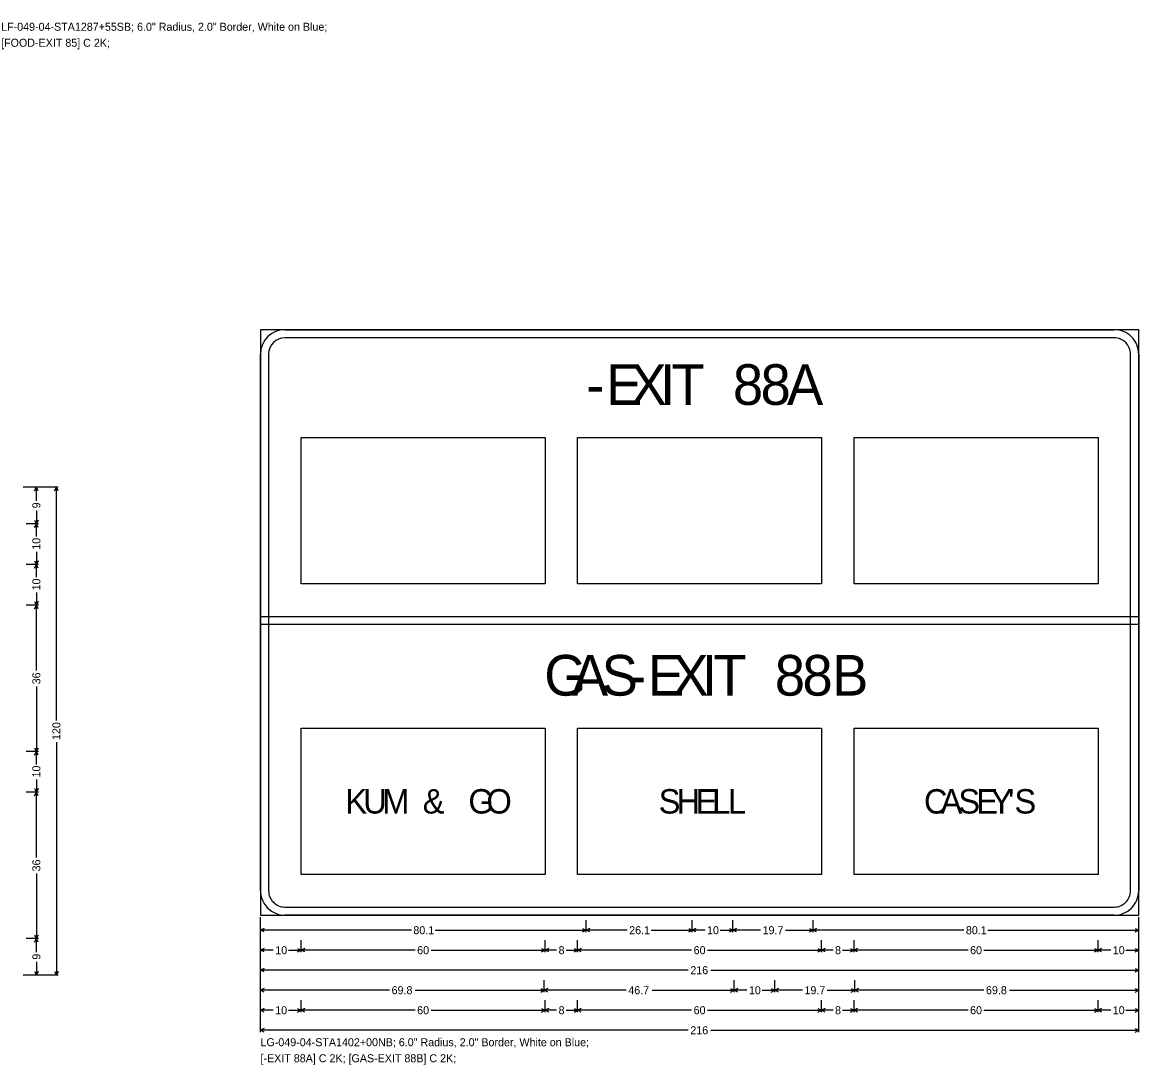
# Model space of a CAD drawing. Extents: x 667331 to 731245, y 738830 to 753817.
# Drawn here: x 728699.4 to 729193.6, y 746317.4 to 746778.9 of the extents above; entities that cross this region are included whole.
import ezdxf

# ---------------------------------------------------------------- set-up
doc = ezdxf.new("R2010")
doc.units = 0
doc.layers.add('R_SIGN', color=7, linetype='Continuous')

msp = doc.modelspace()

# ---------------------------------------------------------------- linework, layer by layer
at = {"layer": 'R_SIGN'}
for p, q in [((728822.81, 746530.3), (728822.81, 746595.1)), ((728822.81, 746595.1), (728930.81, 746595.1)), ((728930.81, 746595.1), (728930.81, 746530.3)), ((728945.21, 746530.3), (728945.21, 746595.1)), ((728945.21, 746595.1), (729053.21, 746595.1)), ((729053.21, 746595.1), (729053.21, 746530.3)), ((729067.61, 746530.3), (729067.61, 746595.1)), ((729067.61, 746595.1), (729175.61, 746595.1)), ((729175.61, 746595.1), (729175.61, 746530.3)), ((728715.31, 746573.02), (728699.81, 746573.02)), ((728706.46, 746573.02), (728701.14, 746573.02)), ((728704.78, 746571.44), (728705.57, 746573.02)), ((728705.57, 746567.02), (728705.57, 746573.02)), ((728706.36, 746571.44), (728705.57, 746573.02)), ((728713.64, 746571.44), (728714.43, 746573.02)), ((728714.43, 746469.79), (728714.43, 746573.02)), ((728715.22, 746571.44), (728714.43, 746573.02)), ((728705.57, 746562.82), (728705.57, 746556.82)), ((728706.46, 746556.82), (728701.14, 746556.82)), ((728704.78, 746558.41), (728705.57, 746556.82)), ((728704.78, 746555.24), (728705.57, 746556.82)), ((728706.36, 746558.41), (728705.57, 746556.82)), ((728705.57, 746551.17), (728705.57, 746556.82)), ((728706.36, 746555.24), (728705.57, 746556.82)), ((728704.78, 746540.41), (728705.57, 746538.82)), ((728705.57, 746544.48), (728705.57, 746538.82)), ((728706.36, 746540.41), (728705.57, 746538.82)), ((728706.46, 746538.82), (728701.14, 746538.82)), ((728704.78, 746537.24), (728705.57, 746538.82)), ((728705.57, 746533.17), (728705.57, 746538.82)), ((728706.36, 746537.24), (728705.57, 746538.82)), ((728930.81, 746530.3), (728822.81, 746530.3)), ((729053.21, 746530.3), (728945.21, 746530.3)), ((729175.61, 746530.3), (729067.61, 746530.3)), ((728705.57, 746526.48), (728705.57, 746520.82)), ((728706.46, 746520.82), (728701.14, 746520.82)), ((728704.78, 746522.41), (728705.57, 746520.82)), ((728704.78, 746519.24), (728705.57, 746520.82)), ((728706.36, 746522.41), (728705.57, 746520.82)), ((728705.57, 746491.95), (728705.57, 746520.82)), ((728706.36, 746519.24), (728705.57, 746520.82)), ((728705.57, 746484.89), (728705.57, 746456.02)), ((728822.81, 746401.6), (728822.81, 746466.4)), ((728822.81, 746466.4), (728930.81, 746466.4)), ((728930.81, 746466.4), (728930.81, 746401.6)), ((728945.21, 746401.6), (728945.21, 746466.4)), ((728945.21, 746466.4), (729053.21, 746466.4)), ((729053.21, 746466.4), (729053.21, 746401.6)), ((729067.61, 746401.6), (729067.61, 746466.4)), ((729067.61, 746466.4), (729175.61, 746466.4)), ((729175.61, 746466.4), (729175.61, 746401.6)), ((728706.46, 746456.02), (728701.14, 746456.02)), ((728704.78, 746457.61), (728705.57, 746456.02)), ((728704.78, 746454.44), (728705.57, 746456.02)), ((728706.36, 746457.61), (728705.57, 746456.02)), ((728705.57, 746450.37), (728705.57, 746456.02)), ((728706.36, 746454.44), (728705.57, 746456.02)), ((728714.43, 746460.26), (728714.43, 746357.02)), ((728705.57, 746443.68), (728705.57, 746438.02)), ((728706.46, 746438.02), (728701.14, 746438.02)), ((728704.78, 746439.61), (728705.57, 746438.02)), ((728704.78, 746436.44), (728705.57, 746438.02)), ((728706.36, 746439.61), (728705.57, 746438.02)), ((728705.57, 746409.15), (728705.57, 746438.02)), ((728706.36, 746436.44), (728705.57, 746438.02)), ((728705.57, 746402.09), (728705.57, 746373.22)), ((728930.81, 746401.6), (728822.81, 746401.6)), ((729053.21, 746401.6), (728945.21, 746401.6)), ((729175.61, 746401.6), (729067.61, 746401.6)), ((728804.81, 746331.78), (728804.81, 746382.71)), ((729193.61, 746331.78), (729193.61, 746382.71)), ((728804.81, 746376.07), (728804.81, 746381.38)), ((728806.4, 746377.75), (728804.81, 746376.96)), ((728871.6, 746376.96), (728804.81, 746376.96)), ((728806.4, 746376.16), (728804.81, 746376.96)), ((728882.2, 746376.96), (728948.99, 746376.96)), ((728947.41, 746377.75), (728948.99, 746376.96)), ((728947.41, 746376.16), (728948.99, 746376.96)), ((728948.99, 746376.07), (728948.99, 746381.38)), ((728950.58, 746377.75), (728948.99, 746376.96)), ((728967.16, 746376.96), (728948.99, 746376.96)), ((728950.58, 746376.16), (728948.99, 746376.96)), ((728977.8, 746376.96), (728995.97, 746376.96)), ((728994.39, 746377.75), (728995.97, 746376.96)), ((728994.39, 746376.16), (728995.97, 746376.96)), ((728995.97, 746376.07), (728995.97, 746381.38)), ((728997.56, 746377.75), (728995.97, 746376.96)), ((729001.63, 746376.96), (728995.97, 746376.96)), ((728997.56, 746376.16), (728995.97, 746376.96)), ((729008.32, 746376.96), (729013.97, 746376.96)), ((729012.39, 746377.75), (729013.97, 746376.96)), ((729012.39, 746376.16), (729013.97, 746376.96)), ((729013.97, 746376.07), (729013.97, 746381.38)), ((729015.56, 746377.75), (729013.97, 746376.96)), ((729026.22, 746376.96), (729013.97, 746376.96)), ((729015.56, 746376.16), (729013.97, 746376.96)), ((729037.18, 746376.96), (729049.43, 746376.96)), ((729047.85, 746377.75), (729049.43, 746376.96)), ((729047.85, 746376.16), (729049.43, 746376.96)), ((729049.43, 746376.07), (729049.43, 746381.38)), ((729049.43, 746376.07), (729049.43, 746381.38)), ((729051.02, 746377.75), (729049.43, 746376.96)), ((729116.22, 746376.96), (729049.43, 746376.96)), ((729051.02, 746376.16), (729049.43, 746376.96)), ((729126.82, 746376.96), (729193.61, 746376.96)), ((729192.03, 746377.75), (729193.61, 746376.96)), ((729192.03, 746376.16), (729193.61, 746376.96)), ((729193.61, 746376.07), (729193.61, 746381.38)), ((728706.46, 746373.22), (728701.14, 746373.22)), ((728706.46, 746373.22), (728701.14, 746373.22)), ((728704.78, 746374.81), (728705.57, 746373.22)), ((728704.78, 746371.64), (728705.57, 746373.22)), ((728706.36, 746374.81), (728705.57, 746373.22)), ((728705.57, 746367.22), (728705.57, 746373.22)), ((728706.36, 746371.64), (728705.57, 746373.22)), ((728804.81, 746367.21), (728804.81, 746372.53)), ((728822.81, 746367.21), (728822.81, 746372.53)), ((728930.81, 746367.21), (728930.81, 746372.53)), ((728945.21, 746367.21), (728945.21, 746372.53)), ((729053.21, 746367.21), (729053.21, 746372.53)), ((729067.61, 746367.21), (729067.61, 746372.53)), ((729175.61, 746367.21), (729175.61, 746372.53)), ((729175.61, 746367.21), (729175.61, 746372.53)), ((729193.61, 746367.21), (729193.61, 746372.53)), ((728806.4, 746368.89), (728804.81, 746368.1)), ((728810.47, 746368.1), (728804.81, 746368.1)), ((728806.4, 746367.31), (728804.81, 746368.1)), ((728817.16, 746368.1), (728822.81, 746368.1)), ((728821.23, 746368.89), (728822.81, 746368.1)), ((728821.23, 746367.31), (728822.81, 746368.1)), ((728824.4, 746368.89), (728822.81, 746368.1)), ((728873.29, 746368.1), (728822.81, 746368.1)), ((728824.4, 746367.31), (728822.81, 746368.1)), ((728880.33, 746368.1), (728930.81, 746368.1)), ((728929.23, 746368.89), (728930.81, 746368.1)), ((728929.23, 746367.31), (728930.81, 746368.1)), ((728932.4, 746368.89), (728930.81, 746368.1)), ((728935.9, 746368.1), (728930.81, 746368.1)), ((728932.4, 746367.31), (728930.81, 746368.1)), ((728940.12, 746368.1), (728945.21, 746368.1)), ((728943.63, 746368.89), (728945.21, 746368.1)), ((728943.63, 746367.31), (728945.21, 746368.1)), ((728946.8, 746368.89), (728945.21, 746368.1)), ((728995.69, 746368.1), (728945.21, 746368.1)), ((728946.8, 746367.31), (728945.21, 746368.1)), ((729002.73, 746368.1), (729053.21, 746368.1)), ((729051.63, 746368.89), (729053.21, 746368.1)), ((729051.63, 746367.31), (729053.21, 746368.1)), ((729054.8, 746368.89), (729053.21, 746368.1)), ((729058.3, 746368.1), (729053.21, 746368.1)), ((729054.8, 746367.31), (729053.21, 746368.1)), ((729062.52, 746368.1), (729067.61, 746368.1)), ((729066.03, 746368.89), (729067.61, 746368.1)), ((729066.03, 746367.31), (729067.61, 746368.1)), ((729069.2, 746368.89), (729067.61, 746368.1)), ((729118.09, 746368.1), (729067.61, 746368.1)), ((729069.2, 746367.31), (729067.61, 746368.1)), ((729125.13, 746368.1), (729175.61, 746368.1)), ((729174.03, 746368.89), (729175.61, 746368.1)), ((729174.03, 746367.31), (729175.61, 746368.1)), ((729177.2, 746368.89), (729175.61, 746368.1)), ((729181.27, 746368.1), (729175.61, 746368.1)), ((729177.2, 746367.31), (729175.61, 746368.1)), ((729187.96, 746368.1), (729193.61, 746368.1)), ((729192.03, 746368.89), (729193.61, 746368.1)), ((729192.03, 746367.31), (729193.61, 746368.1)), ((728705.57, 746363.02), (728705.57, 746357.02)), ((728804.81, 746358.35), (728804.81, 746363.67)), ((729193.61, 746358.35), (729193.61, 746363.67)), ((728715.31, 746357.02), (728699.81, 746357.02)), ((728706.46, 746357.02), (728701.14, 746357.02)), ((728704.78, 746358.61), (728705.57, 746357.02)), ((728706.36, 746358.61), (728705.57, 746357.02)), ((728713.64, 746358.61), (728714.43, 746357.02)), ((728715.22, 746358.61), (728714.43, 746357.02)), ((728806.4, 746360.03), (728804.81, 746359.24)), ((728994.23, 746359.24), (728804.81, 746359.24)), ((728806.4, 746358.45), (728804.81, 746359.24)), ((729004.2, 746359.24), (729193.61, 746359.24)), ((729192.03, 746360.03), (729193.61, 746359.24)), ((729192.03, 746358.45), (729193.61, 746359.24)), ((728804.81, 746349.49), (728804.81, 746354.81)), ((728930.45, 746349.49), (728930.45, 746354.81)), ((729014.51, 746349.49), (729014.51, 746354.81)), ((729032.51, 746349.49), (729032.51, 746354.81)), ((729067.97, 746349.49), (729067.97, 746354.81)), ((729067.97, 746349.49), (729067.97, 746354.81)), ((729193.61, 746349.49), (729193.61, 746354.81)), ((728806.4, 746351.17), (728804.81, 746350.38)), ((728861.97, 746350.38), (728804.81, 746350.38)), ((728806.4, 746349.59), (728804.81, 746350.38)), ((728873.29, 746350.38), (728930.45, 746350.38)), ((728928.87, 746351.17), (728930.45, 746350.38)), ((728928.87, 746349.59), (728930.45, 746350.38)), ((728932.04, 746351.17), (728930.45, 746350.38)), ((728966.76, 746350.38), (728930.45, 746350.38)), ((728932.04, 746349.59), (728930.45, 746350.38)), ((728978.2, 746350.38), (729014.51, 746350.38)), ((729012.93, 746351.17), (729014.51, 746350.38)), ((729012.93, 746349.59), (729014.51, 746350.38)), ((729016.1, 746351.17), (729014.51, 746350.38)), ((729020.17, 746350.38), (729014.51, 746350.38)), ((729016.1, 746349.59), (729014.51, 746350.38)), ((729026.86, 746350.38), (729032.51, 746350.38)), ((729030.93, 746351.17), (729032.51, 746350.38)), ((729030.93, 746349.59), (729032.51, 746350.38)), ((729034.1, 746351.17), (729032.51, 746350.38)), ((729044.76, 746350.38), (729032.51, 746350.38)), ((729034.1, 746349.59), (729032.51, 746350.38)), ((729055.72, 746350.38), (729067.97, 746350.38)), ((729066.39, 746351.17), (729067.97, 746350.38)), ((729066.39, 746349.59), (729067.97, 746350.38)), ((729069.56, 746351.17), (729067.97, 746350.38)), ((729125.13, 746350.38), (729067.97, 746350.38)), ((729069.56, 746349.59), (729067.97, 746350.38)), ((729136.45, 746350.38), (729193.61, 746350.38)), ((729192.03, 746351.17), (729193.61, 746350.38)), ((729192.03, 746349.59), (729193.61, 746350.38)), ((728804.81, 746340.64), (728804.81, 746345.95)), ((728806.4, 746342.31), (728804.81, 746341.52)), ((728821.23, 746342.31), (728822.81, 746341.52)), ((728822.81, 746340.64), (728822.81, 746345.95)), ((728824.4, 746342.31), (728822.81, 746341.52)), ((728929.23, 746342.31), (728930.81, 746341.52)), ((728930.81, 746340.64), (728930.81, 746345.95)), ((728932.4, 746342.31), (728930.81, 746341.52)), ((728943.63, 746342.31), (728945.21, 746341.52)), ((728945.21, 746340.64), (728945.21, 746345.95)), ((728946.8, 746342.31), (728945.21, 746341.52)), ((729051.63, 746342.31), (729053.21, 746341.52)), ((729053.21, 746340.64), (729053.21, 746345.95)), ((729054.8, 746342.31), (729053.21, 746341.52)), ((729066.03, 746342.31), (729067.61, 746341.52)), ((729067.61, 746340.64), (729067.61, 746345.95)), ((729069.2, 746342.31), (729067.61, 746341.52)), ((729174.03, 746342.31), (729175.61, 746341.52)), ((729175.61, 746340.64), (729175.61, 746345.95)), ((729175.61, 746340.64), (729175.61, 746345.95)), ((729177.2, 746342.31), (729175.61, 746341.52)), ((729192.03, 746342.31), (729193.61, 746341.52)), ((729193.61, 746340.64), (729193.61, 746345.95)), ((728810.47, 746341.52), (728804.81, 746341.52)), ((728806.4, 746340.73), (728804.81, 746341.52)), ((728817.16, 746341.52), (728822.81, 746341.52)), ((728821.23, 746340.73), (728822.81, 746341.52)), ((728873.29, 746341.52), (728822.81, 746341.52)), ((728824.4, 746340.73), (728822.81, 746341.52)), ((728880.33, 746341.52), (728930.81, 746341.52)), ((728929.23, 746340.73), (728930.81, 746341.52)), ((728935.9, 746341.52), (728930.81, 746341.52)), ((728932.4, 746340.73), (728930.81, 746341.52)), ((728940.12, 746341.52), (728945.21, 746341.52)), ((728943.63, 746340.73), (728945.21, 746341.52)), ((728995.69, 746341.52), (728945.21, 746341.52)), ((728946.8, 746340.73), (728945.21, 746341.52)), ((729002.73, 746341.52), (729053.21, 746341.52)), ((729051.63, 746340.73), (729053.21, 746341.52)), ((729058.3, 746341.52), (729053.21, 746341.52)), ((729054.8, 746340.73), (729053.21, 746341.52)), ((729062.52, 746341.52), (729067.61, 746341.52)), ((729066.03, 746340.73), (729067.61, 746341.52)), ((729118.09, 746341.52), (729067.61, 746341.52)), ((729069.2, 746340.73), (729067.61, 746341.52)), ((729125.13, 746341.52), (729175.61, 746341.52)), ((729174.03, 746340.73), (729175.61, 746341.52)), ((729181.27, 746341.52), (729175.61, 746341.52)), ((729177.2, 746340.73), (729175.61, 746341.52)), ((729187.96, 746341.52), (729193.61, 746341.52)), ((729192.03, 746340.73), (729193.61, 746341.52)), ((728806.4, 746333.46), (728804.81, 746332.66)), ((728994.23, 746332.66), (728804.81, 746332.66)), ((728806.4, 746331.87), (728804.81, 746332.66)), ((729004.2, 746332.66), (729193.61, 746332.66)), ((729192.03, 746333.46), (729193.61, 746332.66)), ((729192.03, 746331.87), (729193.61, 746332.66))]:
    msp.add_line(p, q, dxfattribs=at)
for points in [[(728804.81, 746383.6), (729193.61, 746383.6), (729193.61, 746642.8), (728804.81, 746642.8), (728804.81, 746383.6), (728804.81, 746383.6)], [(728815.61, 746642.8), (729182.81, 746642.8)], [(729182.81, 746639.2), (728815.61, 746639.2)], [(728804.81, 746394.4), (728804.81, 746632)], [(728808.41, 746632), (728808.41, 746394.4)], [(729190.01, 746394.4), (729190.01, 746632)], [(729193.61, 746632), (729193.61, 746394.4)], [(728804.81, 746515.9), (729193.61, 746515.9), (729193.61, 746512.3), (728804.81, 746512.3), (728804.81, 746515.9), (728804.81, 746515.9)], [(728815.61, 746387.2), (729182.81, 746387.2)], [(729182.81, 746383.6), (728815.61, 746383.6)]]:
    msp.add_lwpolyline(points, dxfattribs=at)
for centre, radius, start, end in [((728815.61, 746632), 10.8, 90.0002, 179.9998), ((728815.61, 746632), 7.2, 90.0002, 179.9998), ((729182.81, 746632), 10.8, 0, 90.0002), ((729182.81, 746632), 7.2, 0, 90.0002), ((728815.61, 746394.4), 10.8, 179.9998, 270.0001), ((728815.61, 746394.4), 7.2, 179.9998, 270.0001), ((729182.81, 746394.4), 10.8, 270.0001, 0.0003), ((729182.81, 746394.4), 7.2, 270.0001, 0.0003)]:
    msp.add_arc(centre, radius, start, end, dxfattribs=at)

# ---------------------------------------------------------------- texts
for s, height, p in [('LF-049-04-STA1287+55SB; 6.0" Radius, 2.0" Border, White on Blue; ', 3.5433, (728689.98, 746775.13)), ('[FOOD-EXIT 85] C 2K; ', 3.5433, (728689.98, 746768.05)), ('E', 18, (728957.81, 746609.5)), ('X', 18, (728968.61, 746609.5)), ('I', 18, (728981.75, 746609.5)), ('T', 18, (728986.79, 746609.5)), ('8', 18, (729013.97, 746609.5)), ('8', 18, (729026.21, 746609.5)), ('A', 18, (729037.91, 746609.5)), ('-', 18, (728948.99, 746609.5)), ('G', 18, (728930.45, 746480.8)), ('A', 18, (728942.69, 746480.8)), ('S', 18, (728955.83, 746480.8)), ('E', 18, (728976.35, 746480.8)), ('X', 18, (728987.15, 746480.8)), ('I', 18, (729000.29, 746480.8)), ('T', 18, (729005.33, 746480.8)), ('8', 18, (729032.51, 746480.8)), ('8', 18, (729044.75, 746480.8)), ('B', 18, (729057.89, 746480.8)), ('-', 18, (728967.53, 746480.8)), ('K', 10.8, (728842.41, 746428.6)), ('U', 10.8, (728850.3, 746428.6)), ('M', 10.8, (728858.72, 746428.6)), ('&', 10.8, (728876.65, 746428.6)), ('G', 10.8, (728896.85, 746428.6)), ('O', 10.8, (728904.84, 746428.6)), ('S', 10.8, (728981.12, 746428.6)), ('H', 10.8, (728989.01, 746428.6)), ('E', 10.8, (728997.43, 746428.6)), ('L', 10.8, (729004.77, 746428.6)), ('L', 10.8, (729011.79, 746428.6)), ('C', 10.8, (729098.55, 746428.6)), ('A', 10.8, (729105.9, 746428.6)), ('S', 10.8, (729113.78, 746428.6)), ('E', 10.8, (729121.67, 746428.6)), ('Y', 10.8, (729128.15, 746428.6)), ("'", 10.8, (729135.81, 746428.6)), ('S', 10.8, (729138.62, 746428.6)), ('80.1', 3.543, (728872.49, 746375.18)), ('26.1', 3.543, (728968.05, 746375.18)), ('10', 3.543, (729002.51, 746375.18)), ('19.7', 3.543, (729027.11, 746375.18)), ('80.1', 3.543, (729117.11, 746375.18)), ('10', 3.543, (728811.35, 746366.33)), ('60', 3.543, (728874.18, 746366.33)), ('8', 3.54, (728936.79, 746366.33)), ('60', 3.543, (728996.58, 746366.33)), ('8', 3.54, (729059.19, 746366.33)), ('60', 3.543, (729118.98, 746366.33)), ('10', 3.543, (729182.15, 746366.33)), ('216', 3.543, (728995.11, 746357.47)), ('69.8', 3.543, (728862.85, 746348.61)), ('46.7', 3.543, (728967.65, 746348.61)), ('10', 3.543, (729021.05, 746348.61)), ('19.7', 3.543, (729045.65, 746348.61)), ('69.8', 3.543, (729126.01, 746348.61)), ('10', 3.543, (728811.35, 746339.75)), ('60', 3.543, (728874.18, 746339.75)), ('8', 3.54, (728936.79, 746339.75)), ('60', 3.543, (728996.58, 746339.75)), ('8', 3.54, (729059.19, 746339.75)), ('60', 3.543, (729118.98, 746339.75)), ('10', 3.543, (729182.15, 746339.75)), ('216', 3.543, (728995.11, 746330.89)), ('LG-049-04-STA1402+00NB; 6.0" Radius, 2.0" Border, White on Blue; ', 3.5433, (728804.81, 746325.58)), ('[-EXIT 88A] C 2K; [GAS-EXIT 88B] C 2K; ', 3.5433, (728804.81, 746318.49))]:
    msp.add_text(s, height=height, dxfattribs=at).set_placement(p)
for s, height, p in [('9', 3.54, (728707.34, 746563.71)), ('10', 3.543, (728707.34, 746545.36)), ('10', 3.543, (728707.34, 746527.36)), ('36', 3.543, (728707.34, 746485.78)), ('120', 3.543, (728716.2, 746461.15)), ('10', 3.543, (728707.34, 746444.56)), ('36', 3.543, (728707.34, 746402.98)), ('9', 3.54, (728707.34, 746363.91))]:
    msp.add_text(s, height=height, rotation=90.0002, dxfattribs=at).set_placement(p)

doc.saveas('drawing.dxf')
